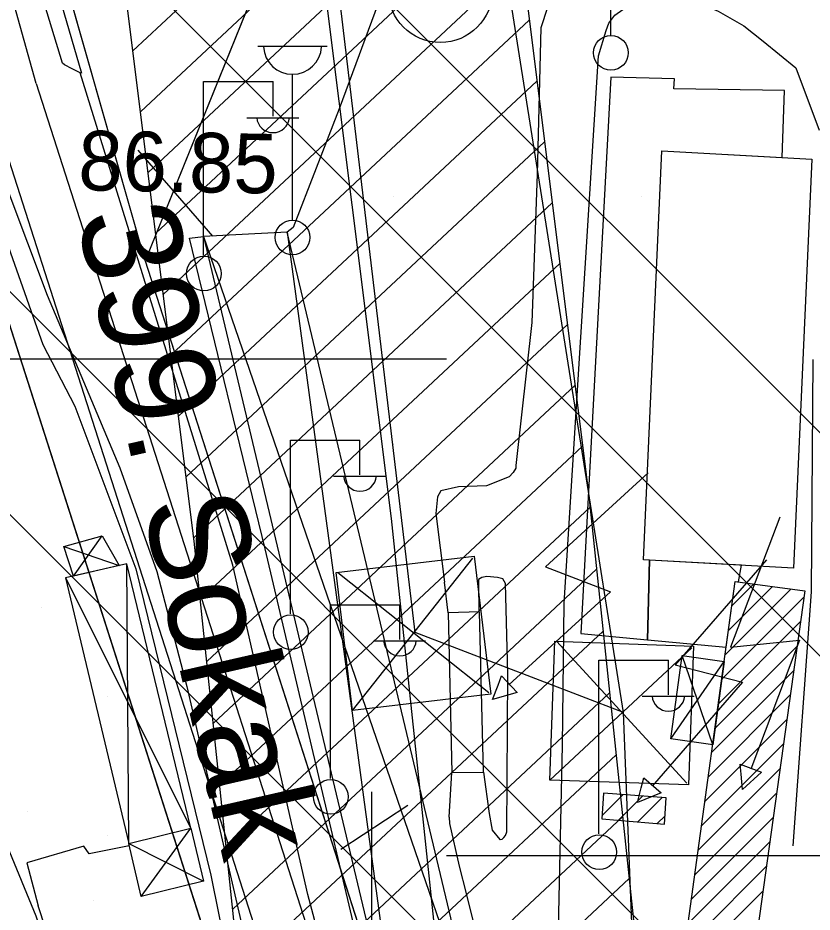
# Model space of a CAD drawing. Extents: x 417995 to 421451, y 4454518 to 4458015.
# Drawn here: x 420139.3 to 420219.2, y 4457401.2 to 4457491.2 of the extents above; entities that cross this region are included whole.
import ezdxf

# ---------------------------------------------------------------- set-up
doc = ezdxf.new("R2010")
doc.units = 0
for name, color, linetype in [('ADAKENARI', 7, 'Continuous'), ('B_Agirlik_kontrol_ist', 7, 'Continuous'), ('B_Imalat', 7, 'Continuous'), ('B_Kapi', 7, 'Continuous'), ('B_Sundurma', 7, 'Continuous'), ('B_Trafo', 7, 'Continuous'), ('Hat_ENH', 7, 'Continuous'), ('KALDIRIM_FAT', 7, 'Continuous'), ('PL_AYA_PARK_DINLENME', 7, 'Continuous'), ('PL_KAMU_HİZMET_ALANI', 7, 'Continuous'), ('PL_TA_K_OTOPARK', 7, 'Continuous'), ('S_Cad_Sok_Lambasi', 7, 'Continuous'), ('S_Elektrik_Diregi', 7, 'Continuous'), ('S_Pilon', 7, 'Continuous'), ('S_Serare', 7, 'Continuous'), ('S_Telefon_Diregi', 7, 'Continuous'), ('S_Trafo_acik_tip', 7, 'Continuous'), ('Sev_Sevustu', 7, 'Continuous'), ('Sinir_Cit_bir_taraf', 7, 'Continuous'), ('Sinir_Duvar_tek_tarafa_ait', 7, 'Continuous'), ('Sinir_Ist_Duvari', 7, 'Continuous'), ('Sinir_Tel_bir_taraf', 7, 'Continuous'), ('SN_TR_SIVILASMA', 7, 'Continuous'), ('SN_TR_TASKIN', 7, 'Continuous'), ('TA_ENH_154', 7, 'Continuous'), ('TA_ENH_KORUMA', 7, 'Continuous'), ('TA_ENH_TARAMA', 7, 'Continuous'), ('TRFAT_KHA', 7, 'Continuous'), ('TRFAT_PARKALANI', 7, 'Continuous'), ('Y_Cadde_Yol', 7, 'Continuous'), ('Y_Kot_Noktasi', 7, 'Continuous'), ('Yol_Sose', 7, 'Continuous')]:
    doc.layers.add(name, color=color, linetype=linetype)

msp = doc.modelspace()

# ---------------------------------------------------------------- linework, layer by layer
at = {"layer": 'ADAKENARI'}
for p, q in [((420201.32, 4457588.43), (420152.1, 4457466.771)), ((420152.1, 4457466.771), (420118.177, 4457585.605)), ((420131.539, 4457481.746), (420164.313, 4457379.649)), ((420152.1, 4457466.771), (420177.872, 4457386.485))]:
    msp.add_line(p, q, dxfattribs=at)
at = {"layer": 'B_Agirlik_kontrol_ist'}
msp.add_lwpolyline([(420182.605, 4457431.326), (420182.982, 4457415.25), (420186.172, 4457415.296), (420185.742, 4457431.417)], close=True, dxfattribs=at)
at = {"layer": 'B_Imalat'}
for points in [[(420202.669, 4457428.609), (420202.866, 4457436.633), (420202.274, 4457436.666), (420204.104, 4457477.838), (420216.221, 4457477.161), (420216.453, 4457483.927), (420205.307, 4457484.084), (420205.392, 4457485.078), (420198.987, 4457485.264), (420195.972, 4457429.258)], [(420217.358, 4457435.826), (420202.274, 4457436.666), (420204.104, 4457477.838), (420219.228, 4457476.993)], [(420202.669, 4457428.609), (420210.59, 4457427.871), (420211.501, 4457434.48), (420211.844, 4457434.435), (420212.129, 4457436.117), (420202.866, 4457436.633)]]:
    msp.add_lwpolyline(points, close=True, dxfattribs=at)
at = {"layer": 'B_Kapi'}
msp.add_lwpolyline([(420141.771, 4457458.359), (420144.996, 4457452.145)], dxfattribs=at)
at = {"layer": 'B_Sundurma'}
for p, q in [((420157.975, 4457469.216), (420185.706, 4457388.668)), ((420166.374, 4457469.653), (420177.609, 4457386.688)), ((420144.867, 4457435.021), (420147.759, 4457439.089)), ((420143.911, 4457438.012), (420149.477, 4457436.084)), ((420150.432, 4457408.097), (420150.24, 4457436.26)), ((420144.076, 4457434.839), (420156.681, 4457409.637)), ((420209.234, 4457418.037), (420206.164, 4457427.018)), ((420205.028, 4457418.627), (420210.39, 4457426.422)), ((420151.702, 4457402.754), (420156.681, 4457409.637)), ((420150.432, 4457408.097), (420157.973, 4457404.3))]:
    msp.add_line(p, q, dxfattribs=at)
for points in [[(420166.374, 4457469.653), (420157.975, 4457469.216), (420177.609, 4457386.688), (420185.706, 4457388.668)], [(420144.867, 4457435.021), (420143.911, 4457438.012), (420147.759, 4457439.089), (420149.477, 4457436.084)], [(420144.076, 4457434.839), (420150.432, 4457408.097), (420156.681, 4457409.637), (420150.24, 4457436.26)], [(420209.234, 4457418.037), (420205.028, 4457418.627), (420206.164, 4457427.018), (420210.39, 4457426.422)], [(420150.432, 4457408.097), (420156.681, 4457409.637), (420157.973, 4457404.3), (420151.702, 4457402.754)]]:
    msp.add_lwpolyline(points, close=True, dxfattribs=at)
at = {"layer": 'B_Trafo'}
for p, q in [((420210.822, 4457429.559), (420215.246, 4457433.983)), ((420211.162, 4457432.02), (420213.374, 4457434.231)), ((420210.144, 4457424.638), (420218.418, 4457432.912)), ((420210.483, 4457427.098), (420217.119, 4457433.734)), ((420209.805, 4457422.177), (420218.076, 4457430.449)), ((420209.466, 4457419.717), (420217.734, 4457427.985)), ((420209.126, 4457417.256), (420217.392, 4457425.522)), ((420208.787, 4457414.796), (420217.05, 4457423.059)), ((420208.448, 4457412.335), (420216.708, 4457420.595)), ((420208.109, 4457409.875), (420216.366, 4457418.132)), ((420207.77, 4457407.414), (420216.024, 4457415.669)), ((420207.43, 4457404.954), (420215.682, 4457413.205)), ((420198.078, 4457410.904), (420200.204, 4457413.03)), ((420199.736, 4457410.441), (420202.173, 4457412.878)), ((420201.692, 4457410.276), (420204.141, 4457412.725)), ((420203.648, 4457410.11), (420204.438, 4457410.9)), ((420207.091, 4457402.493), (420215.34, 4457410.742)), ((420206.752, 4457400.032), (420214.998, 4457408.279)), ((420207.754, 4457398.913), (420214.656, 4457405.815)), ((420209.565, 4457398.603), (420214.314, 4457403.352))]:
    msp.add_line(p, q, dxfattribs=at)
for points in [[(420211.501, 4457434.48), (420218.507, 4457433.55), (420213.559, 4457397.918), (420206.624, 4457399.107)], [(420198.236, 4457413.183), (420198.056, 4457410.584), (420204.387, 4457410.048), (420204.546, 4457412.693)]]:
    msp.add_lwpolyline(points, close=True, dxfattribs=at)
at = {"layer": 'Hat_ENH'}
for points in [[(420200.246, 4457421.302), (420142.233, 4457787.714)], [(420200.246, 4457421.302), (420179.264, 4457429.349), (420149.963, 4457675.534)], [(420208.914, 4457202.439), (420200.246, 4457421.302)]]:
    msp.add_lwpolyline(points, dxfattribs=at)
at = {"layer": 'KALDIRIM_FAT'}
for p, q in [((420141.12, 4457484.617), (420062.433, 4457767.068)), ((420141.12, 4457484.617), (420171.554, 4457389.809)), ((420136.33, 4457483.182), (420166.793, 4457388.281))]:
    msp.add_line(p, q, dxfattribs=at)
at = {"layer": 'PL_AYA_PARK_DINLENME'}
msp.add_lwpolyline([(420179.341, 4457348.854), (420176.384, 4457362.9), (420174.264, 4457366.679), (420170.092, 4457372.117), (420164.313, 4457379.649), (420131.539, 4457481.746), (420052.8, 4457764.385), (420046.017, 4457788.733)], dxfattribs=at)
at = {"layer": 'PL_KAMU_HİZMET_ALANI'}
msp.add_lwpolyline([(420201.32, 4457588.43), (420152.1, 4457466.771), (420177.872, 4457386.485), (420326.694, 4457373.269), (420327.4, 4457374.08), (420328.89, 4457377.72), (420335.816, 4457472.314), (420336.4, 4457480.29), (420332.415, 4457480.604), (420271.46, 4457485.4), (420263.84, 4457485.79), (420253.81, 4457500.91), (420260.161, 4457521.63), (420265.01, 4457537.45), (420267.771, 4457545.643), (420268.7, 4457548.4), (420273.4, 4457562.57), (420275.396, 4457568.644), (420280.611, 4457584.515)], dxfattribs=at)
at = {"layer": 'PL_TA_K_OTOPARK'}
msp.add_lwpolyline([(420118.177, 4457585.605), (420201.32, 4457588.43), (420152.1, 4457466.771)], close=True, dxfattribs=at)
at = {"layer": 'S_Cad_Sok_Lambasi'}
for p, q in [((420198.987, 4457489.464), (420198.987, 4457504.14)), ((420163.428, 4457488.376), (420170.428, 4457488.376)), ((420166.928, 4457470.876), (420166.928, 4457485.551))]:
    msp.add_line(p, q, dxfattribs=at)
for centre in [(420198.987, 4457487.714), (420166.928, 4457469.126)]:
    msp.add_circle(centre, 1.75, dxfattribs=at)
msp.add_arc((420166.928, 4457488.48), 2.929, 183.298, 356.90719, dxfattribs=at)
at = {"layer": 'S_Elektrik_Diregi'}
for p, q in [((420157.969, 4457467.319), (420157.969, 4457484.819)), ((420157.969, 4457484.819), (420164.969, 4457484.819)), ((420164.969, 4457481.319), (420164.969, 4457484.819)), ((420162.309, 4457481.179), (420167.559, 4457481.179)), ((420166.718, 4457431.22), (420166.718, 4457448.72)), ((420166.718, 4457448.72), (420173.718, 4457448.72)), ((420173.718, 4457445.22), (420173.718, 4457448.72)), ((420171.058, 4457445.08), (420176.308, 4457445.08)), ((420170.736, 4457414.636), (420170.736, 4457432.136)), ((420170.736, 4457432.136), (420177.736, 4457432.136)), ((420177.736, 4457428.636), (420177.736, 4457432.136)), ((420175.076, 4457428.496), (420180.326, 4457428.496)), ((420197.778, 4457409.069), (420197.778, 4457426.57)), ((420197.778, 4457426.57), (420204.778, 4457426.57)), ((420204.778, 4457423.069), (420204.778, 4457426.57)), ((420202.118, 4457422.929), (420207.368, 4457422.929))]:
    msp.add_line(p, q, dxfattribs=at)
for centre in [(420158.005, 4457465.483), (420166.754, 4457429.385), (420170.772, 4457412.801), (420197.814, 4457407.234)]:
    msp.add_circle(centre, 1.75, dxfattribs=at)
for centre in [(420164.969, 4457481.332), (420173.719, 4457445.233), (420177.737, 4457428.649), (420204.778, 4457423.082)]:
    msp.add_arc(centre, 1.658, 184.83843, 355.14641, dxfattribs=at)
at = {"layer": 'S_Pilon'}
for p, q in [((420172.978, 4457421.477), (420185.065, 4457436.846)), ((420171.491, 4457435.399), (420186.685, 4457423.292)), ((420193.499, 4457428.478), (420206.645, 4457414.173)), ((420192.822, 4457414.493), (420207.134, 4457427.814))]:
    msp.add_line(p, q, dxfattribs=at)
for points in [[(420171.317, 4457435.379), (420185.218, 4457437.04), (420186.88, 4457423.139), (420172.978, 4457421.477), (420171.317, 4457435.379)], [(420193.324, 4457428.484), (420207.315, 4457427.983), (420206.813, 4457413.992), (420192.822, 4457414.493), (420193.324, 4457428.484)]]:
    msp.add_lwpolyline(points, dxfattribs=at)
at = {"layer": 'S_Serare'}
for points in [[(420202.749, 4457445.418), (420192.413, 4457435.962), (420198.949, 4457433.455), (420188.715, 4457424.073)], [(420216.006, 4457440.966), (420211.023, 4457427.873), (420217.988, 4457428.572), (420213.064, 4457415.59)], [(420214.648, 4457436.674), (420205.451, 4457426.107), (420212.229, 4457424.358), (420203.126, 4457413.875)]]:
    msp.add_lwpolyline(points, dxfattribs=at)
for points in [[(420187.981, 4457424.992), (420189.545, 4457423.305), (420187.066, 4457422.606), (420187.617, 4457424.044)], [(420211.994, 4457416.081), (420214.15, 4457415.277), (420212.249, 4457413.539), (420212.096, 4457415.071)], [(420202.292, 4457414.704), (420204.038, 4457413.206), (420201.654, 4457412.23), (420202.039, 4457413.722)]]:
    msp.add_lwpolyline(points, close=True, dxfattribs=at)
at = {"layer": 'S_Telefon_Diregi'}
for p, q in [((420174.908, 4457395.803), (420174.908, 4457413.303)), ((420171.793, 4457407.528), (420178.548, 4457411.973))]:
    msp.add_line(p, q, dxfattribs=at)
at = {"layer": 'S_Trafo_acik_tip'}
msp.add_circle((420181.814, 4457494), 5.25, dxfattribs=at)
at = {"layer": 'Sev_Sevustu'}
msp.add_lwpolyline([(420138.183, 4457407.82), (420141.085, 4457400.821), (420144.148, 4457391.696), (420145.431, 4457387.447), (420147.622, 4457381.231), (420149.777, 4457375.365), (420151.299, 4457369.427), (420152.578, 4457365.344), (420153.526, 4457362.327), (420154.183, 4457358.067), (420154.487, 4457354.629), (420154.731, 4457352.253), (420155.351, 4457350.564), (420155.819, 4457349.346)], dxfattribs=at)
at = {"layer": 'Sinir_Cit_bir_taraf'}
for points in [[(420145.702, 4457485.616), (420140.917, 4457502.142)], [(420158.895, 4457469.264), (420151.39, 4457477.901)]]:
    msp.add_lwpolyline(points, dxfattribs=at)
at = {"layer": 'Sinir_Duvar_tek_tarafa_ait'}
for points in [[(420175.899, 4457493.605), (420171.631, 4457482.065), (420166.974, 4457470.113), (420166.374, 4457469.653)], [(420183.828, 4457381.082), (420179.135, 4457381.842), (420178.52, 4457381.985), (420177.589, 4457382.22), (420177.311, 4457382.328), (420172.883, 4457400.746), (420164.167, 4457437.787), (420156.548, 4457469.045), (420157.975, 4457469.216)], [(420146.701, 4457385.489), (420141.315, 4457401.842)]]:
    msp.add_lwpolyline(points, dxfattribs=at)
at = {"layer": 'Sinir_Ist_Duvari'}
for points in [[(420182.605, 4457431.326), (420182.244, 4457434.43)], [(420185.652, 4457434.327), (420185.699, 4457431.415)], [(420182.715, 4457410.756), (420182.982, 4457415.25)], [(420186.172, 4457415.296), (420186.734, 4457411.112)]]:
    msp.add_lwpolyline(points, dxfattribs=at)
at = {"layer": 'Sinir_Tel_bir_taraf'}
for points in [[(420134.603, 4457478.728), (420135.188, 4457477.412), (420138.527, 4457467.579), (420141.771, 4457458.359)], [(420144.996, 4457452.145), (420151.156, 4457435.762), (420158.698, 4457404.903), (420160.271, 4457397.089)], [(420150.49, 4457407.853), (420146.441, 4457407.075), (420145.916, 4457407.845), (420140.174, 4457406.154), (420141.315, 4457401.842)]]:
    msp.add_lwpolyline(points, dxfattribs=at)
at = {"layer": 'SN_TR_SIVILASMA'}
for p, q in [((421280.896, 4456388.596), (420066.933, 4457602.559)), ((421280.665, 4456366.377), (420060.852, 4457586.189)), ((421280.201, 4456321.939), (420048.692, 4457553.449)), ((421279.969, 4456299.72), (420042.611, 4457537.078))]:
    msp.add_line(p, q, dxfattribs=at)
at = {"layer": 'SN_TR_TASKIN'}
for p, q in [((420082.431, 4457456.904), (420182.431, 4457456.904)), ((420182.431, 4457406.904), (420282.431, 4457406.904))]:
    msp.add_line(p, q, dxfattribs=at)
at = {"layer": 'TA_ENH_154'}
msp.add_lwpolyline([(419862.826, 4455014.236), (420170.138, 4456613.602), (420230.682, 4456928.68), (420176.893, 4457440.836), (420133.437, 4457787.809)], dxfattribs=at)
at = {"layer": 'TA_ENH_KORUMA'}
for p, q in [((420157.021, 4457438.549), (420113.358, 4457787.179)), ((420210.48, 4456929.541), (420157.021, 4457438.549))]:
    msp.add_line(p, q, dxfattribs=at)
msp.add_lwpolyline([(420153.622, 4457787.596), (420196.765, 4457443.124), (420250.885, 4456927.819), (420189.78, 4456609.828), (419883.153, 4455014.021)], dxfattribs=at)
at = {"layer": 'TA_ENH_TARAMA'}
for p, q in [((420150.84, 4457487.903), (420186.932, 4457521.632)), ((420151.607, 4457481.776), (420187.699, 4457515.505)), ((420152.375, 4457475.649), (420188.467, 4457509.377)), ((420153.142, 4457469.522), (420189.234, 4457503.25)), ((420153.909, 4457463.395), (420190.002, 4457497.123)), ((420154.677, 4457457.267), (420190.769, 4457490.996)), ((420155.444, 4457451.14), (420191.536, 4457484.869)), ((420156.211, 4457445.013), (420192.304, 4457478.742)), ((420156.979, 4457438.886), (420193.071, 4457472.615)), ((420157.64, 4457432.66), (420193.838, 4457466.488)), ((420158.294, 4457426.427), (420194.606, 4457460.361)), ((420158.949, 4457420.195), (420195.373, 4457454.234)), ((420159.603, 4457413.962), (420196.14, 4457448.107)), ((420160.258, 4457407.73), (420196.887, 4457441.96)), ((420160.912, 4457401.497), (420197.541, 4457435.728)), ((420161.567, 4457395.265), (420198.196, 4457429.495)), ((420162.221, 4457389.032), (420198.85, 4457423.263)), ((420162.876, 4457382.8), (420199.505, 4457417.031)), ((420163.531, 4457376.568), (420200.16, 4457410.798)), ((420164.185, 4457370.335), (420200.814, 4457404.566))]:
    msp.add_line(p, q, dxfattribs=at)
at = {"layer": 'TRFAT_KHA'}
for p, q in [((420177.1, 4457473.269), (420177.1, 4457473.269)), ((420202.1, 4457473.269), (420202.1, 4457473.269)), ((420177.1, 4457448.269), (420177.1, 4457448.269)), ((420202.1, 4457448.269), (420202.1, 4457448.269)), ((420177.1, 4457423.269), (420177.1, 4457423.269)), ((420202.1, 4457423.269), (420202.1, 4457423.269))]:
    msp.add_line(p, q, dxfattribs=at)
at = {"layer": 'TRFAT_PARKALANI'}
for p, q in [((420145.659, 4457434.123), (420145.659, 4457434.123)), ((420141.671, 4457431.913), (420141.671, 4457431.913)), ((420148.332, 4457422.933), (420148.332, 4457422.933)), ((420140.22, 4457411.349), (420140.22, 4457411.349)), ((420148.288, 4457408.887), (420148.288, 4457408.887)), ((420146.881, 4457402.369), (420146.881, 4457402.369))]:
    msp.add_line(p, q, dxfattribs=at)
at = {"layer": 'Yol_Sose'}
for points in [[(420260.253, 4457673.761), (420242.451, 4457621.891), (420233.778, 4457593.857), (420224.453, 4457564.555), (420205.55, 4457523.406), (420195.814, 4457502.136), (420191.933, 4457490.239), (420191.55, 4457475.506), (420191.007, 4457460.545), (420189.4, 4457446.169), (420189.416, 4457445.902), (420189.129, 4457445.444), (420188.754, 4457445.019), (420186.466, 4457444.129), (420183.622, 4457444.028), (420181.869, 4457443.617), (420181.524, 4457443.009), (420181.355, 4457441.32), (420182.244, 4457434.43)], [(420107.753, 4457576.162), (420111.384, 4457559.858), (420113.018, 4457553.196), (420115.222, 4457541.268), (420114.974, 4457540.43), (420114.866, 4457539.756), (420122.141, 4457512.153), (420122.894, 4457510.152), (420123.462, 4457509.029), (420124.263, 4457508.027), (420125.364, 4457506.99), (420125.842, 4457506.343), (420126.5, 4457504.706), (420131.102, 4457492.528), (420136.248, 4457479.116), (420142.213, 4457463.327), (420149.539, 4457445.93), (420153.279, 4457435.488), (420156.284, 4457423.893), (420165.884, 4457382.259), (420169.543, 4457366.253), (420169.665, 4457365.614)], [(420182.715, 4457410.756), (420182.732, 4457410.131), (420183.708, 4457405.835), (420184.403, 4457403.08), (420187.847, 4457389.337), (420189.494, 4457380.634), (420188.987, 4457379.921), (420188.597, 4457379.792), (420187.003, 4457379.192), (420185.599, 4457378.879), (420184.292, 4457378.708), (420183.44, 4457378.81), (420182.186, 4457378.828), (420177.392, 4457380.543), (420176.937, 4457380.905), (420173.036, 4457385.814), (420168.454, 4457402.953), (420160.92, 4457436.116), (420145.549, 4457485.692), (420144.74, 4457486.087), (420143.963, 4457486.51), (420143.764, 4457486.667), (420136.207, 4457511.375), (420124.079, 4457552.252)], [(420224.284, 4457375.881), (420198.423, 4457378.098), (420197.66, 4457378.286), (420197.218, 4457378.497), (420196.666, 4457378.788), (420195.547, 4457380.201), (420193.841, 4457392.906), (420193.746, 4457401.103), (420194.124, 4457417.98), (420194.266, 4457432.301), (420195.951, 4457459.08), (420197.748, 4457487.42), (420198.492, 4457489.95), (420198.792, 4457490.69), (420199.378, 4457491.511), (420200.745, 4457492.481), (420203.252, 4457493.225), (420205.631, 4457493.295), (420208.032, 4457492.629), (420209.789, 4457491.9), (420212.358, 4457490.432), (420214.321, 4457488.881), (420217.605, 4457486.189), (420219.962, 4457479.919)], [(420219.322, 4457456.83), (420219.158, 4457433.437), (420217.307, 4457407.881)], [(420186.734, 4457411.112), (420187.039, 4457409.453), (420187.81, 4457408.497), (420187.823, 4457408.493), (420188.033, 4457408.539), (420188.191, 4457408.701), (420188.372, 4457408.919), (420188.503, 4457409.29), (420188.607, 4457425.182), (420188.365, 4457434.275), (420188.086, 4457434.742), (420187.573, 4457434.889), (420186.48, 4457434.984), (420185.978, 4457434.896), (420185.651, 4457434.68), (420185.652, 4457434.327)]]:
    msp.add_lwpolyline(points, dxfattribs=at)

# ---------------------------------------------------------------- texts
at = {"layer": 'Y_Cadde_Yol'}
msp.add_text('399. Sokak', height=10, rotation=282.8477, dxfattribs=at).set_placement((420145.139, 4457471.291))
at = {"layer": 'Y_Kot_Noktasi'}
msp.add_text('86.85', height=6, rotation=359.00117, dxfattribs=at).set_placement((420145.315, 4457473.887))

doc.saveas('drawing.dxf')
